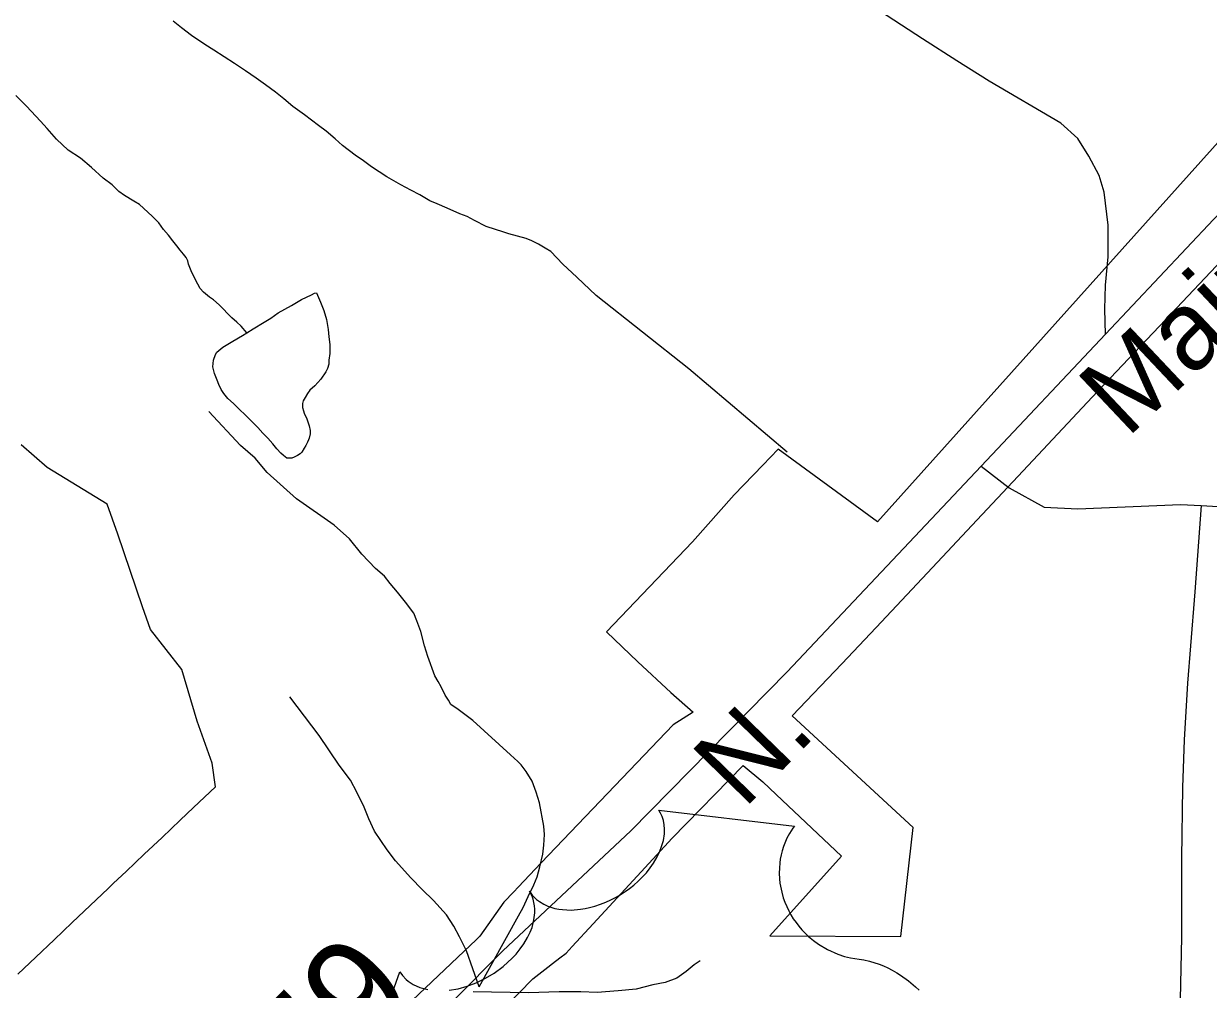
# Model space of a CAD drawing. Extents: x 2001466 to 31450019, y -30647475 to 847247.
# Drawn here: x 2073218 to 2076073, y 674680 to 677008 of the extents above; entities that cross this region are included whole.
import ezdxf

# ---------------------------------------------------------------- set-up
doc = ezdxf.new("R2010")
doc.units = 0
for name, color, linetype in [('Exist Boundary Political City Limit New', 7, 'Continuous'), ('Exist Hydrographic Misc Water Feature', 7, 'Continuous'), ('Exist Road Non-System Type 51', 7, 'Continuous'), ('Exist Road Primary US Label', 7, 'Continuous'), ('Exist Road Primary US Mileage Hundredths English Label', 7, 'Continuous'), ('Exist Road Primary US Shield CELL', 7, 'Continuous'), ('Exist Road Primary US UnDivided 4 Lane Attributed', 7, 'Continuous'), ('Exist Road Secondary Type 51 Attributed', 7, 'Continuous'), ('Map Preparation Boundary City Limit Buffer Line', 7, 'Continuous')]:
    doc.layers.add(name, color=color, linetype=linetype)

msp = doc.modelspace()

# ---------------------------------------------------------------- linework, layer by layer
at = {"layer": 'Exist Boundary Political City Limit New'}
for points in [[(2076834.5, 677545.9), (2075275.9, 675807.4), (2075036.2, 675982.2), (2075000, 675943.8), (2074930.2, 675872.1), (2074830, 675758.7), (2074623, 675542.1), (2074698.1, 675469.7), (2074778.1, 675395.3), (2074832.1, 675348.5), (2074783.6, 675317.2), (2074677.9, 675207.8)], [(2074344.9, 674602.1), (2074445.1, 674705.2), (2074481.6, 674733.4), (2074492.9, 674742.1), (2074510.6, 674755.6), (2074525.4, 674767), (2074540.1, 674783), (2074591, 674838.1), (2074628.9, 674879.2), (2074706.1, 674963.1), (2074780.8, 675044.1), (2074952.6, 675219.4), (2075000, 675179.9), (2075032, 675149.7), (2075189.1, 675000.7), (2075016.9, 674809.1), (2075331.9, 674807.1), (2075362.1, 675069.9), (2075070.6, 675338.9), (2075190, 675464.6), (2075273, 675551.9), (2075420.8, 675709.8), (2075491.2, 675785.2), (2075638.9, 675943), (2075793.5, 676107.4), (2075939.6, 676262.1), (2075955.9, 676279.2), (2076312.4, 676657)], [(2073204.1, 674716.2), (2073247.6, 674757.5), (2073291.4, 674799.2), (2073334.9, 674840.6), (2073378.4, 674881.9), (2073421.9, 674923.1), (2073434.6, 674935.4), (2073465, 674964.2), (2073508.6, 675005.5), (2073551.4, 675046.1), (2073594.9, 675087.4), (2073627.5, 675118.3), (2073680.2, 675168.3), (2073671.9, 675225.2), (2073636.1, 675326.2), (2073599.2, 675450.9), (2073523.8, 675547.5), (2073504.6, 675601.9), (2073444.8, 675777.1), (2073419.4, 675849.8), (2073274.6, 675937.8), (2073211.6, 675992.4)], [(2074677.9, 675207.8), (2074465.5, 674984.5), (2074409.6, 674925.8), (2074399.2, 674914.9), (2074375.1, 674889.6), (2074317.5, 674807.6), (2074308.6, 674799.2), (2074279.5, 674771.5), (2074170.6, 674668.1), (2073737, 674256.3), (2073303.4, 673844.5), (2073243.2, 673787.3), (2072727.5, 673804.9)]]:
    msp.add_lwpolyline(points, dxfattribs=at)
at = {"layer": 'Exist Hydrographic Misc Water Feature'}
for points in [[(2074387.3, 676501.6), (2074375.2, 676505.5), (2074332.9, 676519.6), (2074305, 676533.6), (2074286.8, 676543.6), (2074269.1, 676549.6), (2074239, 676563.4), (2074214.8, 676573.6), (2074197, 676581.5), (2074173, 676595.3), (2074151.2, 676607.2), (2074126.8, 676619.4), (2074093.2, 676639.1), (2074056.7, 676663.3), (2074037, 676677.2), (2074016.9, 676691.2), (2073986.8, 676714.8), (2073968.5, 676730.9), (2073947, 676748.8), (2073929, 676762.9), (2073894.5, 676788.8), (2073866.8, 676808.8), (2073844.7, 676826.8), (2073824.6, 676842.8), (2073800.6, 676860.6), (2073778.7, 676876.6), (2073752.8, 676894.7), (2073726.4, 676912.5), (2073676.5, 676944.3), (2073654.6, 676958.2), (2073622.6, 676980.1), (2073598.2, 676998), (2073578.5, 677014)], [(2073497.1, 676572), (2073483.2, 676580.2), (2073461.2, 676594.1), (2073447.1, 676604), (2073431.1, 676619.7), (2073409.2, 676636), (2073381.3, 676661.8), (2073355.2, 676684), (2073325.3, 676703.6), (2073296.8, 676729.8), (2073274.8, 676755.8), (2073258.6, 676773.6), (2073247.2, 676785.5), (2073224.8, 676809.6), (2073199, 676835.5)], [(2073755.9, 676262.7), (2073742, 676278.6), (2073731.7, 676288.7), (2073719.8, 676298.6), (2073689.3, 676330.4), (2073675.7, 676342.6), (2073665.7, 676348.6), (2073651.5, 676360.5), (2073643.7, 676370.1), (2073637.8, 676380.4), (2073631.6, 676392.2), (2073621.4, 676412.4), (2073615.6, 676428.3), (2073613.6, 676436.4), (2073609.3, 676444.3), (2073603.3, 676452.5), (2073595.3, 676462.3), (2073587.1, 676472.4), (2073577.3, 676484.5), (2073567.3, 676498.1), (2073555.2, 676512.1), (2073543.5, 676528.1), (2073527.3, 676543.9), (2073497.1, 676572)], [(2075058.4, 675975.3), (2074821.1, 676176.3), (2074598, 676352.5), (2074551.3, 676396.8), (2074517.5, 676428.3), (2074489, 676459), (2074475, 676466.8), (2074459.2, 676476.5), (2074443, 676484.3), (2074429.1, 676490), (2074387.3, 676501.6)], [(2073755.9, 676262.7), (2073771.5, 676272.5), (2073797.5, 676288.8), (2073813.7, 676298.5), (2073831.4, 676310.9), (2073863.3, 676328.7), (2073887.3, 676342.9), (2073911.5, 676354.7), (2073919.3, 676358.8), (2073923.6, 676359), (2073933.5, 676336.8), (2073941.3, 676316.9), (2073947.8, 676294.8), (2073951.9, 676271.1), (2073953.6, 676253), (2073955.6, 676234.9), (2073955.6, 676227.1), (2073955.8, 676212.9), (2073953.6, 676197), (2073953.6, 676186.9), (2073949.9, 676176.9), (2073946, 676169), (2073934.1, 676150.9), (2073919.9, 676134.8), (2073908, 676124.8), (2073901.9, 676116.9), (2073896.2, 676106.8), (2073891.8, 676098.9), (2073889.8, 676092.7), (2073890, 676083), (2073892.1, 676075), (2073894.1, 676069), (2073900.3, 676055.1), (2073906, 676038.8), (2073908.3, 676027), (2073908.3, 676018.9), (2073906.2, 676009.1), (2073904.2, 676005), (2073902.3, 675998.8), (2073898, 675990.9), (2073894.1, 675985), (2073888.2, 675975), (2073884.5, 675971.1), (2073878.3, 675966.7), (2073869.9, 675962.7), (2073864.2, 675960.8), (2073858.2, 675960.9), (2073852.3, 675960.9), (2073844.3, 675967), (2073837.9, 675972.8), (2073828.3, 675982.8), (2073818.2, 675994.8), (2073806.1, 676008.9), (2073794.2, 676020.8), (2073782.1, 676034.8), (2073770, 676046.8), (2073758, 676058.8), (2073750, 676066.5), (2073740.1, 676076.5), (2073732.1, 676084.6), (2073724.1, 676092.7), (2073710, 676104.5), (2073700.1, 676116.6), (2073694, 676126.4), (2073688, 676138.3), (2073684.1, 676148.6), (2073677.8, 676164.6), (2073673.7, 676180.6), (2073675.5, 676196.6), (2073680, 676210.5), (2073683.5, 676216.5), (2073697.9, 676228.5), (2073721.9, 676242.7), (2073745.4, 676256.5), (2073755.9, 676262.7)]]:
    msp.add_lwpolyline(points, dxfattribs=at)
at = {"layer": 'Exist Road Non-System Type 51'}
for points in [[(2075825.5, 676259.9), (2075823.9, 676319.7), (2075825.5, 676377.9), (2075832.2, 676446), (2075832.2, 676522.4), (2075822.2, 676602.2), (2075810.6, 676642.1), (2075785.7, 676688.6), (2075759.1, 676731.8), (2075717.6, 676768.4), (2075544.9, 676869.7), (2075467.5, 676918.9), (2075384.4, 676972.1), (2075299.7, 677026.9), (2075213.4, 677083.4), (2075158.6, 677123.3), (2075083.9, 677196.4)], [(2074315.7, 674685.7), (2074410.3, 674857.2), (2074422.3, 674877.4), (2074434, 674903.4), (2074448, 674931.5), (2074456, 674951.3), (2074461.9, 674975.4), (2074469.7, 675005.4), (2074471.8, 675027.4), (2074473.7, 675053.3), (2074471.7, 675073.4), (2074461.4, 675129.4), (2074453.4, 675155.3), (2074443.3, 675181.4), (2074429.2, 675205.2), (2074417.1, 675221.3), (2074409.1, 675229.2), (2074391.4, 675245.2), (2074300.8, 675328), (2074265.3, 675354.7), (2074247.6, 675367), (2074241.8, 675377.2), (2074234, 675389.3), (2074224.4, 675409.5), (2074216.7, 675421.7), (2074209, 675435.8), (2074191.9, 675482.2), (2074184.4, 675508.3), (2074175.1, 675542.5), (2074165.7, 675568.7), (2074158, 675586.9), (2074138.6, 675613.3), (2074119.1, 675637.7), (2074101.5, 675658), (2074087.9, 675676.3), (2074066.2, 675694.7), (2074032.9, 675729.4), (2074003.7, 675766), (2073966.4, 675798.8), (2073875.7, 675862.6), (2073805, 675926), (2073775.7, 675960.6), (2073740.3, 675991.3), (2073663.9, 676072.9)], [(2076056.4, 675846.1), (2076041.3, 675638.5), (2076030.4, 675507.7), (2076023.6, 675417.7), (2076015.5, 675281.4), (2076011.4, 675166.8), (2076008.6, 674996.4), (2076008.6, 674805.6), (2076000.5, 674430.1)], [(2074315.7, 674685.7), (2074285.5, 674772.3), (2074268.2, 674806.6), (2074254.8, 674832.2), (2074237.2, 674859.3), (2074205.9, 674893.9), (2074178.5, 674920.4), (2074151.1, 674949), (2074113.9, 674989.8), (2074094.4, 675016.2), (2074063.3, 675060.8), (2074050, 675091.1), (2074038.5, 675119.3), (2074021.3, 675155.6), (2074005.8, 675184), (2073978.6, 675220.5), (2073930, 675291.5), (2073859.9, 675384.9)], [(2074848.5, 674748.7), (2074834.5, 674738.6), (2074814.5, 674722.6), (2074792.6, 674706.5), (2074764.6, 674696.4), (2074734.7, 674690.3), (2074694.7, 674680.3), (2074650.8, 674676.2), (2074600.7, 674672), (2074560.7, 674673.8), (2074508.7, 674673.7), (2074434.9, 674671.4), (2074301.5, 674673.9)]]:
    msp.add_lwpolyline(points, dxfattribs=at)
at = {"layer": 'Exist Road Primary US Shield CELL'}
for points in [[(2074243.6, 674677.7), (2074264.9, 674681.2), (2074287.1, 674687.5), (2074308.8, 674695.6), (2074331.2, 674706.3), (2074352.2, 674718.9), (2074373.6, 674734.5), (2074395.4, 674754.7), (2074405, 674764.8), (2074415.1, 674777.2), (2074423.9, 674789.5), (2074432.6, 674804.5), (2074438.8, 674817.8), (2074443.3, 674828.8), (2074448, 674847.1), (2074450.1, 674864.3), (2074449.9, 674873.2), (2074449.4, 674881.5), (2074445.8, 674897.5), (2074443.5, 674904.1), (2074436.9, 674916.7), (2074443.9, 674907.1), (2074448.9, 674901.4), (2074454.4, 674896.2), (2074461.1, 674891.3), (2074471.5, 674884.9), (2074481.5, 674880.3), (2074498.4, 674874.9), (2074508, 674873), (2074516.4, 674872), (2074537.5, 674871), (2074560.3, 674873), (2074571.2, 674874.6), (2074581.9, 674877), (2074595, 674880.5), (2074608.2, 674885), (2074620.8, 674890.1), (2074633.4, 674895.6), (2074645.8, 674902.1), (2074655.7, 674907.9), (2074667.4, 674915.4), (2074678, 674922.9), (2074688.4, 674931.2), (2074699.5, 674940.9), (2074708.1, 674949.3), (2074719.1, 674961), (2074728.3, 674972.6), (2074735.9, 674983.6), (2074745, 674999.2), (2074751.7, 675012.8), (2074755.7, 675024.3), (2074759.8, 675039), (2074762.3, 675055.1), (2074762.8, 675066), (2074761.7, 675076.2), (2074760, 675086.6), (2074756.7, 675096.7), (2074753, 675104.9), (2074749.1, 675111.6), (2075075.7, 675073.6), (2075071.8, 675068.5), (2075063.6, 675055.3), (2075057.6, 675043.9), (2075049.2, 675023.9), (2075046.4, 675014.1), (2075043.7, 675004), (2075041.8, 674993.9), (2075040.3, 674984.6), (2075039.5, 674971.9), (2075039.3, 674959.6), (2075039.8, 674946.4), (2075040.9, 674935.5), (2075045.1, 674913.8), (2075048.8, 674900.7), (2075052.6, 674890), (2075062.2, 674868.9), (2075067.3, 674859.2), (2075073, 674850.1), (2075079.6, 674840.7), (2075086.3, 674832), (2075094, 674823.3), (2075100.8, 674815.8), (2075110, 674807), (2075121.5, 674797.3), (2075133.5, 674788.5), (2075155.3, 674775.8), (2075180.2, 674764.5), (2075196.1, 674759.3), (2075210.9, 674755.6), (2075231.5, 674752.7), (2075242.8, 674750.8), (2075256.4, 674747.6), (2075279.9, 674740.3), (2075290.1, 674736.2), (2075301, 674731.3), (2075311.5, 674725.9), (2075322.4, 674719.8), (2075331.6, 674714.3), (2075351, 674700.3), (2075367.9, 674685.7), (2075376.4, 674677.7)], [(2074014.8, 674411.8), (2074124.7, 674721.7), (2074130.9, 674713), (2074139.8, 674703.7), (2074144.9, 674699.2), (2074156.6, 674691.7), (2074172.6, 674684.3), (2074191.8, 674679.3)]]:
    msp.add_lwpolyline(points, dxfattribs=at)
at = {"layer": 'Exist Road Primary US UnDivided 4 Lane Attributed'}
for points in [[(2075525.8, 675941.5), (2075825.5, 676259.9), (2076085.6, 676536.3), (2076625.6, 677089.2), (2077014.2, 677504.6)], [(2073317.4, 673750.9), (2073711.4, 674125.8), (2074019, 674416.9), (2074372.7, 674772.9), (2074681.4, 675061.9), (2075058.1, 675445.2), (2075525.8, 675941.5)]]:
    msp.add_lwpolyline(points, dxfattribs=at)
at = {"layer": 'Exist Road Secondary Type 51 Attributed'}
for points in [[(2075525.8, 675941.5), (2075593.7, 675888.7), (2075677.4, 675842.7), (2075759, 675838.5), (2076006, 675848.9), (2076056.4, 675846.1)], [(2076056.4, 675846.1), (2076152.5, 675840.6), (2076389, 675828), (2076570, 675819.6), (2076621.3, 675808.1), (2076655.8, 675784), (2076679.9, 675743.2), (2076675.7, 675563.1), (2076673.6, 675277.2), (2076654.8, 674912.7), (2076655.8, 674456.2), (2076652.7, 674155.6), (2076650.6, 673585.9), (2076648.5, 673309.5)]]:
    msp.add_lwpolyline(points, dxfattribs=at)
at = {"layer": 'Map Preparation Boundary City Limit Buffer Line'}
for points in [[(2076834.5, 677545.9), (2075275.9, 675807.4), (2075036.2, 675982.2), (2075000, 675943.8), (2074930.2, 675872.1), (2074830, 675758.7), (2074623, 675542.1), (2074698.1, 675469.7), (2074778.1, 675395.3), (2074832.1, 675348.5), (2074783.6, 675317.2), (2074677.9, 675207.8)], [(2074344.9, 674602.1), (2074445.1, 674705.2), (2074481.6, 674733.4), (2074492.9, 674742.1), (2074510.6, 674755.6), (2074525.4, 674767), (2074540.1, 674783), (2074591, 674838.1), (2074628.9, 674879.2), (2074706.1, 674963.1), (2074780.8, 675044.1), (2074952.6, 675219.4), (2075000, 675179.9), (2075032, 675149.7), (2075189.1, 675000.7), (2075016.9, 674809.1), (2075331.9, 674807.1), (2075362.1, 675069.9), (2075070.6, 675338.9), (2075190, 675464.6), (2075273, 675551.9), (2075420.8, 675709.8), (2075491.2, 675785.2), (2075638.9, 675943), (2075793.5, 676107.4), (2075939.6, 676262.1), (2075955.9, 676279.2), (2076312.4, 676657)], [(2073204.1, 674716.2), (2073247.6, 674757.5), (2073291.4, 674799.2), (2073334.9, 674840.6), (2073378.4, 674881.9), (2073421.9, 674923.1), (2073434.6, 674935.4), (2073465, 674964.2), (2073508.6, 675005.5), (2073551.4, 675046.1), (2073594.9, 675087.4), (2073627.5, 675118.3), (2073680.2, 675168.3), (2073671.9, 675225.2), (2073636.1, 675326.2), (2073599.2, 675450.9), (2073523.8, 675547.5), (2073504.6, 675601.9), (2073444.8, 675777.1), (2073419.4, 675849.8), (2073274.6, 675937.8), (2073211.6, 675992.4)], [(2074677.9, 675207.8), (2074465.5, 674984.5), (2074409.6, 674925.8), (2074399.2, 674914.9), (2074375.1, 674889.6), (2074317.5, 674807.6), (2074308.6, 674799.2), (2074279.5, 674771.5), (2074170.6, 674668.1), (2073737, 674256.3), (2073303.4, 673844.5), (2073243.2, 673787.3), (2072727.5, 673804.9)]]:
    msp.add_lwpolyline(points, dxfattribs=at)

# ---------------------------------------------------------------- texts
at = {"layer": 'Exist Road Primary US Label'}
for s, rotation, p in [('Main', 43.3512, (2075877.2, 676007)), ('N. ', 45.7748, (2074954.1, 675112.6))]:
    msp.add_text(s, height=190, rotation=rotation, dxfattribs=at).set_placement(p)
at = {"layer": 'Exist Road Primary US Mileage Hundredths English Label'}
msp.add_text('.59', height=250, rotation=45.1893, dxfattribs=at).set_placement((2073845.5, 674325.1))

doc.saveas('drawing.dxf')
